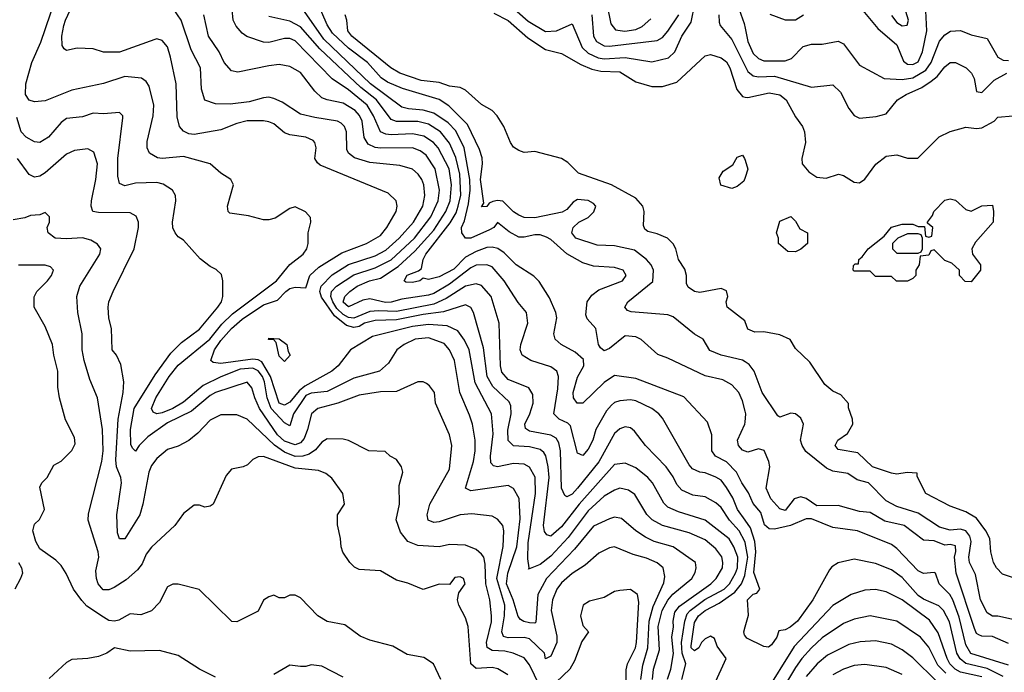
# Model space of a CAD drawing. Header units: inches. Extents: x 1793389 to 1900389, y 320802 to 470796.
# Tile 340 of 656: x 1847274 to 1850974, y 413498 to 415951. Entities that reach past the tile are written whole.
import ezdxf

# ---------------------------------------------------------------- set-up
doc = ezdxf.new("R2010")
doc.units = ezdxf.units.IN
doc.header["$MEASUREMENT"] = 0
doc.layers.add('B8441', color=7, linetype='Continuous')
doc.layers.add('B8451', color=7, linetype='Continuous')

msp = doc.modelspace()

# ---------------------------------------------------------------- linework, layer by layer
at = {"layer": 'B8441', "color": 2}
for points, elevation in [([(1849708.2, 413471.8), (1849720.5, 413510), (1849731.6, 413568.4), (1849724.7, 413630), (1849730.9, 413669.1), (1849729.7, 413690), (1849736.3, 413723.7), (1849753.3, 413746.7), (1849871.6, 413830), (1849891.6, 413850), (1849914.7, 413890), (1849916.9, 413910), (1849912.2, 413932.2), (1849890, 413962), (1849850, 413995.1), (1849790, 414022.4), (1849690, 414049.6), (1849651.1, 414071.1), (1849631.1, 414091.1), (1849586, 414166), (1849562, 414182), (1849530, 414189.4), (1849510, 414182.9), (1849470, 414159.6), (1849410, 414104.2), (1849334.9, 414005.1), (1849270, 413934), (1849230, 413902.4), (1849186, 413886), (1849189, 413891), (1849183.8, 413923.8), (1849184.4, 413984.4), (1849212, 414170), (1849211, 414231), (1849190, 414269.2), (1849170, 414280.7), (1849130, 414282.4), (1849069.6, 414269.6), (1849054.2, 414274.2), (1849045.3, 414285.3), (1849043.5, 414310), (1849053.9, 414393.9), (1849047.6, 414470), (1848985.6, 414585.6), (1848963.5, 414710), (1848946.1, 414746.1), (1848921.1, 414781.1), (1848880.4, 414800.4), (1848810, 414805.3), (1848750, 414797.6), (1848599.9, 414760.1), (1848518, 414710), (1848470.7, 414650), (1848447.7, 414630), (1848345.9, 414574.1), (1848324, 414556), (1848290, 414513.5), (1848270, 414501.7), (1848249.8, 414510), (1848216.5, 414610), (1848184.6, 414664.6), (1848170, 414673), (1848150, 414674.8), (1848030, 414658.3), (1848002, 414662), (1847993.2, 414670), (1848006.9, 414710), (1848030, 414745.3), (1848069.9, 414790.1), (1848110, 414826), (1848190, 414879), (1848243.3, 414896.7), (1848274, 414930), (1848290, 414940.3), (1848310, 414945.3), (1848350, 414942.8), (1848365.1, 414990), (1848398.9, 415021.1), (1848485.3, 415074.7), (1848577.2, 415110), (1848630, 415140.5), (1848654, 415170), (1848689.3, 415230), (1848692.7, 415250), (1848689, 415270), (1848658.9, 415298.9), (1848404.1, 415404.1), (1848392.9, 415412.9), (1848384, 415430), (1848389, 415470), (1848384, 415490), (1848376.6, 415496.6), (1848349.4, 415509.4), (1848290, 415518), (1848270, 415526.6), (1848230, 415559.5), (1848210, 415567.3), (1848190, 415571.5), (1848128.8, 415571.2), (1848090, 415561.6), (1848030, 415537), (1847930, 415519.5), (1847910, 415522), (1847890, 415532.7), (1847875.1, 415550), (1847865.8, 415585.8), (1847862, 415710), (1847841.6, 415810), (1847829.6, 415849.6), (1847810, 415872.7), (1847790, 415879.3), (1847782.5, 415877.5), (1847649.3, 415829.3), (1847590, 415829), (1847550, 415842), (1847490, 415844), (1847450, 415835.3), (1847441.2, 415841.2), (1847434, 415854), (1847432.3, 415890), (1847440.5, 415930), (1847446, 415950), (1847493, 416050)], 290), ([(1849651.9, 413470), (1849656.4, 413510), (1849678.2, 413581.8), (1849674, 413670), (1849688.9, 413730), (1849710, 413768.5), (1849729, 413791), (1849799.5, 413850), (1849812.7, 413872.7), (1849816, 413890), (1849813.2, 413910), (1849730, 413969.6), (1849659, 413990), (1849625.9, 414005.9), (1849589.3, 414030), (1849535.3, 414075.3), (1849510, 414080.9), (1849490, 414075.1), (1849430, 414047.3), (1849358.8, 413961.2), (1849253.4, 413850), (1849221.7, 413790), (1849213.7, 413686.3), (1849210, 413682.7), (1849190, 413683.6), (1849168.5, 413688.5), (1849156.6, 413696.6), (1849147.3, 413707.3), (1849129, 413770), (1849103.2, 413830), (1849108.8, 413870), (1849142.7, 413970), (1849154.8, 414074.8), (1849151.2, 414151.2), (1849130, 414189.2), (1849110, 414199.5), (1848970, 414179.5), (1848949.5, 414189.5), (1848979.7, 414290), (1848986.3, 414330), (1848985.6, 414370), (1848975.6, 414430), (1848964.9, 414464.9), (1848927.8, 414550), (1848907.6, 414670), (1848889.6, 414710), (1848870, 414733.6), (1848810, 414755.8), (1848761, 414750), (1848718.8, 414730), (1848691, 414710), (1848659.8, 414660.2), (1848626, 414630), (1848530, 414603.5), (1848430, 414554), (1848370, 414547.3), (1848350, 414538), (1848303.1, 414470), (1848290, 414424), (1848270, 414436), (1848219.8, 414490), (1848204.1, 414530), (1848194.1, 414590), (1848186.2, 414610), (1848170, 414630.8), (1848150, 414641), (1848103.1, 414636.9), (1848030, 414608.5), (1847964.1, 414575.9), (1847890, 414513.7), (1847850.1, 414489.9), (1847810, 414473), (1847789.6, 414469.6), (1847775.5, 414475.5), (1847769.6, 414490), (1847786.6, 414530), (1847836.4, 414610), (1847870, 414652), (1847988.3, 414750), (1848033.6, 414806.4), (1848074.6, 414845.4), (1848239.3, 414970), (1848289.6, 415030.4), (1848339, 415070), (1848354, 415090), (1848359, 415110), (1848359, 415150), (1848368, 415190), (1848367.3, 415207.3), (1848348.4, 415228.4), (1848310, 415248), (1848290, 415242), (1848234.4, 415205.6), (1848210, 415199), (1848190, 415199), (1848133.6, 415213.6), (1848064, 415224), (1848058, 415230), (1848055.3, 415250), (1848078, 415330), (1848068, 415350), (1848030, 415374), (1847990, 415409.2), (1847890, 415437), (1847810, 415429.6), (1847792, 415432), (1847762, 415450), (1847754, 415470), (1847753.2, 415493.2), (1847776.2, 415590), (1847778.4, 415630), (1847761.5, 415701.5), (1847750, 415719), (1847732, 415732), (1847670, 415738.4), (1847590, 415711.8), (1847470, 415687), (1847370, 415646.6), (1847330, 415642.7), (1847310, 415649.3), (1847296, 415670), (1847297.6, 415710), (1847319.7, 415790), (1847353.5, 415866.5), (1847409.3, 416029.3)], 294), ([(1850000, 414664.9), (1849990, 414671.6), (1849909.7, 414689.7), (1849867.7, 414707.7), (1849842, 414750), (1849810, 414769), (1849730, 414834), (1849710, 414841.2), (1849572.5, 414852.5), (1849558, 414858), (1849548.7, 414870), (1849559.3, 414890), (1849653.1, 414966.9), (1849656.2, 415010), (1849647, 415030), (1849629.5, 415050), (1849584.2, 415084.2), (1849510, 415100.5), (1849443.9, 415103.9), (1849364, 415130), (1849349.4, 415150), (1849354, 415170), (1849375.3, 415190), (1849410, 415207.7), (1849431.1, 415228.9), (1849439.5, 415250), (1849430, 415260.9), (1849410, 415271.2), (1849370, 415275.1), (1849354.2, 415265.8), (1849330, 415237.2), (1849312.7, 415227.3), (1849210, 415206), (1849170, 415207.3), (1849150, 415216), (1849130, 415229.4), (1849089.6, 415269.6), (1849070, 415272), (1849052.1, 415267.9), (1849038.5, 415261.5), (1849030, 415249.5), (1849010, 415248), (1849018, 415262), (1849006.4, 415350), (1849013.6, 415410), (1849011.9, 415431.9), (1849002.7, 415462.7), (1848957.4, 415557.4), (1848887.4, 415627.4), (1848850, 415651.6), (1848712.2, 415692.2), (1848656.8, 415716.8), (1848632.7, 415732.7), (1848581.3, 415790), (1848510, 415843.9), (1848450, 415900.5), (1848430, 415932.3), (1848390, 416026)], 266), ([(1849112.4, 416010), (1849185.4, 415945.4), (1849250, 415907.4), (1849291, 415909), (1849350, 415936), (1849387.3, 415847.3), (1849410, 415826), (1849447.5, 415807.5), (1849470, 415803.6), (1849550, 415808.9), (1849650, 415792.4), (1849712.1, 415807.9), (1849735.6, 415830), (1849762, 415890), (1849797.5, 415942.5), (1849811.6, 416010)], 266), ([(1849481.1, 416010), (1849496, 415936), (1849513.1, 415913.1), (1849547.7, 415907.7), (1849590, 415914), (1849613.9, 415926.1), (1849646, 415954)], 274), ([(1849762.3, 413470), (1849777.3, 413530), (1849763.7, 413570), (1849761.6, 413610), (1849773.2, 413690), (1849782.7, 413717.3), (1849793.5, 413730), (1849848.7, 413771.3), (1849922, 413810), (1849941, 413830), (1849963.9, 413870), (1849971.6, 413890), (1849973.1, 413930), (1849958.3, 413970), (1849939.6, 413999.6), (1849849.7, 414069.7), (1849750, 414100.5), (1849710, 414118.4), (1849694.2, 414134.2), (1849651.6, 414210), (1849634.5, 414230), (1849590, 414267), (1849550, 414284.5), (1849510, 414279.5), (1849376.5, 414130), (1849310, 414044.2), (1849270, 414009.5), (1849254.8, 414014.8), (1849246.6, 414026.6), (1849243, 414050), (1849263.5, 414230), (1849260.4, 414270), (1849251.1, 414311.1), (1849244.4, 414324.4), (1849230, 414335.6), (1849190, 414345.1), (1849130, 414349.7), (1849110, 414369.2), (1849108.3, 414408.3), (1849120.5, 414470), (1849120.1, 414500.1), (1849114, 414514), (1849051.8, 414571.8), (1849031.1, 414610), (1849017.6, 414717.6), (1848979.5, 414850), (1848969.6, 414869.6), (1848950, 414879.5), (1848867.5, 414852.5), (1848790, 414842.5), (1848690, 414822.6), (1848610, 414820.3), (1848570, 414809.8), (1848550, 414797.2), (1848530, 414794.4), (1848502, 414802), (1848457.6, 414837.6), (1848407.9, 414907.9), (1848402.8, 414930), (1848407.4, 414950), (1848448.2, 414991.8), (1848510, 415031.5), (1848610, 415063.2), (1848650, 415084.6), (1848700.5, 415130), (1848753.7, 415190), (1848789.6, 415250), (1848796.3, 415290), (1848793, 415330), (1848785.1, 415350), (1848771.1, 415371.1), (1848750, 415389.4), (1848703.3, 415403.3), (1848590, 415414.3), (1848532.3, 415432.3), (1848509.7, 415449.7), (1848503.3, 415463.3), (1848502, 415530), (1848495.1, 415550), (1848482, 415562), (1848468, 415570), (1848383.1, 415583.1), (1848330, 415596.2), (1848261, 415641), (1848230, 415655.1), (1848210, 415659.5), (1848190, 415657), (1848137.3, 415642.7), (1848065.8, 415634.2), (1848010, 415635.1), (1847970, 415649), (1847958, 415690), (1847953.6, 415770), (1847918.3, 415838.3), (1847880.9, 415950), (1847854, 415990)], 286), ([(1850000, 414069.6), (1849971.1, 414110), (1849953.7, 414153.7), (1849930, 414192.3), (1849910, 414219.5), (1849890, 414231.8), (1849850, 414247), (1849829.6, 414249.6), (1849802.6, 414262.6), (1849790, 414277.2), (1849690, 414453.2), (1849676, 414470), (1849649.2, 414490), (1849590, 414518.4), (1849570, 414521.6), (1849530, 414518.4), (1849510, 414512), (1849497.7, 414502.3), (1849479.6, 414480.4), (1849439.3, 414410), (1849428, 414370), (1849410, 414336), (1849390, 414313.2), (1849370, 414322), (1849343.9, 414423.9), (1849334, 414434), (1849301.2, 414450), (1849280.9, 414470), (1849296.6, 414563.4), (1849298.4, 414610), (1849292.7, 414630), (1849270, 414646), (1849195.3, 414670), (1849162.7, 414690), (1849155.1, 414710), (1849157, 414730), (1849183.7, 414810), (1849179.3, 414850), (1849147.9, 414887.9), (1849094.5, 414970), (1849050, 415022), (1849029.7, 415029.7), (1848990, 415028), (1848970, 415018.3), (1848890, 414956.8), (1848830, 414921.5), (1848810, 414915.6), (1848710, 414900.4), (1848670, 414889), (1848648.4, 414888.4), (1848590, 414902), (1848563.6, 414896.4), (1848510, 414872), (1848490, 414889.6), (1848496.2, 414910), (1848514.5, 414930), (1848542, 414950), (1848589.2, 414970), (1848630, 414979.6), (1848696, 415024), (1848758.8, 415081.2), (1848830, 415160.3), (1848876.1, 415230), (1848892.5, 415270), (1848896.5, 415330), (1848888.7, 415390), (1848846.9, 415470), (1848829.6, 415490), (1848793.4, 415513.4), (1848750, 415522.7), (1848670, 415518), (1848650, 415520.4), (1848629.8, 415529.8), (1848603.5, 415590), (1848579.7, 415630), (1848510, 415688.2), (1848448.7, 415728.7), (1848310, 415871.6), (1848290, 415880.5), (1848270, 415880.5), (1848210, 415865.1), (1848190, 415866.6), (1848127.6, 415887.6), (1848110, 415901.2), (1848087.5, 415927.5), (1848076, 415950), (1848072.3, 415990)], 278), ([(1850000, 414480.1), (1849990, 414518), (1849976, 414550), (1849950, 414579), (1849916.9, 414596.9), (1849850, 414611.8), (1849710, 414679.3), (1849672.1, 414692.1), (1849610, 414749.2), (1849590, 414759.3), (1849550, 414762.7), (1849490, 414715.1), (1849470, 414706), (1849457, 414717), (1849449.6, 414730), (1849439.6, 414790), (1849406.9, 414826.9), (1849401.7, 414841.7), (1849407, 414890), (1849424.7, 414915.3), (1849450, 414936.3), (1849539, 414970), (1849553.2, 414990), (1849542, 415010), (1849510, 415019.3), (1849430, 415025.1), (1849390, 415037.6), (1849330, 415071.5), (1849270, 415125.1), (1849253.9, 415133.9), (1849230, 415142.4), (1849210, 415142.4), (1849170, 415133.3), (1849150, 415133.6), (1849113.7, 415153.7), (1849070, 415188.7), (1849056, 415170), (1849039.2, 415160.8), (1848970, 415129.6), (1848949, 415130), (1848936, 415150), (1848934.5, 415170), (1848945.2, 415194.8), (1848960.7, 415259.3), (1848967.1, 415310), (1848966.2, 415350), (1848944.5, 415470), (1848912.9, 415532.9), (1848884.2, 415564.2), (1848830, 415599.8), (1848790, 415610.9), (1848735.8, 415615.8), (1848710, 415623), (1848592.6, 415710), (1848417.7, 415877.7), (1848327, 416007)], 270), ([(1849056.2, 415976.2), (1849110, 415948.5), (1849183.7, 415883.7), (1849250, 415839.3), (1849310, 415824), (1849382.6, 415782.6), (1849424.8, 415764.8), (1849457.5, 415757.5), (1849530, 415754.9), (1849590, 415718), (1849650, 415700.7), (1849690, 415700.7), (1849743.2, 415716.8), (1849850, 415816), (1849870, 415820.7), (1849910, 415808.2), (1849930, 415792.7), (1849943.1, 415770), (1849968.8, 415688.8), (1849990, 415662), (1850000, 415660.7)], 262), ([(1849978.4, 415990), (1849996.5, 415936.5), (1850000, 415919.6)], 270), ([(1850000, 413985.8), (1849999.3, 413990), (1849977.7, 414030), (1849941.3, 414070), (1849910, 414117), (1849890, 414134.5), (1849850, 414157), (1849803.3, 414163.3), (1849762.8, 414182.8), (1849744.2, 414204.2), (1849730, 414233.2), (1849703.7, 414270), (1849626, 414350), (1849584.8, 414404.8), (1849570, 414417.2), (1849550, 414421.2), (1849530, 414413.2), (1849510, 414396), (1849450, 414289.6), (1849370, 414189.6), (1849350, 414167.3), (1849330, 414158), (1849322.7, 414162.7), (1849309.7, 414189.7), (1849306, 414330), (1849300.4, 414360.4), (1849290, 414377.6), (1849270, 414389.7), (1849190, 414404.2), (1849174.8, 414414.8), (1849172, 414430), (1849191, 414469), (1849203.6, 414510), (1849202, 414542), (1849187.7, 414567.7), (1849110, 414598.4), (1849086.2, 414626.2), (1849081.3, 414650), (1849076.2, 414810), (1849045.6, 414910), (1849010, 414952), (1848990, 414958.7), (1848950, 414949.7), (1848877.4, 414902.6), (1848830, 414882), (1848690, 414854.2), (1848623, 414857), (1848590, 414853.6), (1848530, 414829), (1848510, 414832.2), (1848490, 414843.2), (1848465.9, 414865.9), (1848450.7, 414890), (1848443.1, 414910), (1848446, 414930), (1848464.7, 414950), (1848530, 414992.6), (1848610, 415018.6), (1848670, 415049.1), (1848757.3, 415130), (1848819.8, 415210), (1848847.4, 415270), (1848852.1, 415310), (1848835.8, 415390), (1848801.8, 415441.8), (1848778.7, 415458.7), (1848750, 415469.7), (1848630, 415468.4), (1848610, 415471.3), (1848583.7, 415483.7), (1848568.5, 415508.5), (1848561.7, 415570), (1848551.5, 415591.5), (1848535.1, 415610), (1848490, 415637.4), (1848429.7, 415649.7), (1848410, 415658), (1848383, 415683), (1848330, 415752.7), (1848290, 415776), (1848250, 415782.7), (1848210, 415778.4), (1848093.6, 415753.6), (1848070, 415759), (1848042.7, 415790), (1848023.7, 415830), (1847984.5, 415890), (1847967, 415970)], 282), ([(1850000, 414191.8), (1849987.6, 414210), (1849967.6, 414250), (1849930, 414289.6), (1849889.3, 414310), (1849875.1, 414330), (1849875.1, 414390), (1849858.4, 414438.4), (1849770, 414534), (1849590, 414602), (1849510, 414613.2), (1849470, 414587.3), (1849390, 414509.3), (1849369, 414510), (1849355.1, 414530), (1849353.6, 414550), (1849370, 414606.8), (1849394.7, 414650), (1849393.5, 414673.5), (1849361.7, 414701.7), (1849309, 414730), (1849286.6, 414750), (1849280.9, 414770), (1849292.3, 414830), (1849289.3, 414850), (1849265.4, 414905.4), (1849226.8, 414966.8), (1849206.8, 414986.8), (1849139.3, 415030), (1849094.6, 415074.6), (1849071, 415091), (1849050, 415096.3), (1849030, 415095.1), (1848990, 415079.8), (1848950, 415058.3), (1848906.2, 415013.8), (1848850, 414984), (1848810, 414975.1), (1848790, 414979), (1848778, 414970), (1848750, 414963.6), (1848725.1, 414965.1), (1848719, 414970), (1848730, 414990.4), (1848772.9, 415007.1), (1848784.1, 415015.9), (1848791.1, 415050), (1848801, 415070), (1848892.5, 415187.5), (1848914.2, 415225.8), (1848922.5, 415250), (1848931.5, 415291.5), (1848928.2, 415370), (1848913.7, 415433.7), (1848890, 415487), (1848855.1, 415530), (1848810, 415558.5), (1848770, 415568.6), (1848690, 415568.3), (1848670, 415575.6), (1848615.1, 415650), (1848556.7, 415696.7), (1848402.1, 415842.1), (1848330, 415925.1), (1848290, 415946.3), (1848210, 415963.7)], 274), ([(1850000, 414814.9), (1849998.6, 414818.6), (1849933.2, 414870), (1849929.3, 414890), (1849935.1, 414910), (1849930, 414932), (1849910, 414940.7), (1849830, 414925.1), (1849809.7, 414929.7), (1849785.6, 414945.6), (1849779.3, 414959.3), (1849779.6, 414990), (1849773.6, 415013.6), (1849749.7, 415049.7), (1849739.6, 415090), (1849730, 415109.2), (1849709, 415130), (1849670, 415146.6), (1849634.5, 415154.5), (1849623.6, 415163.6), (1849618, 415178), (1849620.5, 415230), (1849615.6, 415250), (1849590, 415280.9), (1849498, 415330), (1849374, 415374), (1849334.2, 415414.2), (1849310, 415429), (1849210, 415456), (1849170, 415452.3), (1849150, 415459.5), (1849130, 415472.7), (1849118.4, 415490), (1849094, 415550), (1849069, 415590), (1849049.5, 415609.5), (1849010, 415632.3), (1848950, 415686.6), (1848930, 415696.2), (1848890, 415701.1), (1848850, 415714.8), (1848783, 415723), (1848702.7, 415750), (1848669.6, 415770), (1848522, 415890), (1848507.6, 415910), (1848503.7, 415950), (1848497.2, 415970)], 262), ([(1849423.7, 415970), (1849430.4, 415890), (1849441.6, 415870), (1849470, 415853.7), (1849490, 415851.7), (1849670, 415873.4), (1849690, 415884.9), (1849710, 415907.7), (1849751.1, 415970)], 270), ([(1849902, 415970), (1849902.5, 415942.5), (1849906.8, 415930), (1849950, 415877.3), (1850000, 415777.1)], 266), ([(1849608.5, 413470), (1849615.9, 413524.1), (1849634, 413590), (1849639.3, 413690), (1849655.1, 413744.9), (1849694.5, 413834.5), (1849698.4, 413858.4), (1849692.7, 413890), (1849669.5, 413909.5), (1849630, 413926.6), (1849580.1, 413940.1), (1849510, 413969.2), (1849490, 413965.2), (1849450, 413945.2), (1849399.2, 413900.8), (1849350, 413869.5), (1849310, 413834), (1849292.4, 413810), (1849276.5, 413770), (1849272, 413730), (1849293.3, 413633.3), (1849292.2, 413610), (1849270, 413558), (1849250, 413548), (1849246, 413570), (1849190, 413623), (1849170, 413628), (1849110, 413626.9), (1849091.7, 413631.7), (1849085.7, 413650), (1849096.5, 413710), (1849097.1, 413750), (1849067.8, 413850), (1849091.2, 413971.2), (1849093.6, 414030), (1849089.2, 414050), (1849070, 414073.2), (1849050, 414085.2), (1848973.8, 414093.8), (1848930, 414089.6), (1848850, 414063.7), (1848830, 414061.2), (1848809, 414070), (1848806, 414090), (1848815.1, 414130), (1848890, 414262), (1848898, 414350), (1848889.3, 414390), (1848837.2, 414510), (1848832.7, 414550), (1848814.8, 414574.8), (1848803.2, 414583.2), (1848790, 414589.2), (1848770, 414589.2), (1848690, 414554), (1848630, 414551.6), (1848550, 414539.6), (1848470, 414509.6), (1848394.8, 414490), (1848370.3, 414469.7), (1848356.5, 414410), (1848343.6, 414376.4), (1848330, 414360.5), (1848310, 414352.6), (1848270, 414366.6), (1848243.1, 414390), (1848176, 414490), (1848157.4, 414530), (1848147.2, 414567.2), (1848129, 414589), (1848010.8, 414550), (1847990, 414538.9), (1847920.2, 414479.8), (1847830, 414435.6), (1847756.5, 414383.5), (1847722.8, 414350), (1847710, 414329), (1847699, 414339), (1847692.7, 414352.7), (1847691.2, 414410), (1847705.1, 414490), (1847783.5, 414616.5), (1847842.4, 414697.6), (1847882.9, 414737.1), (1847950, 414787.7), (1848019.5, 414870), (1848032.3, 414890), (1848037.2, 414910), (1848038, 414970), (1848032.9, 414992.9), (1848012.7, 415012.7), (1847990, 415024), (1847952.5, 415052.5), (1847890, 415122), (1847870, 415135.3), (1847859, 415150), (1847849.3, 415169.3), (1847849.2, 415190), (1847860.9, 415270), (1847859.3, 415290), (1847849, 415310), (1847813.4, 415333.4), (1847790, 415339.5), (1847710, 415337), (1847670, 415327), (1847650, 415335.3), (1847643.3, 415363.3), (1847643.6, 415430), (1847662, 415582), (1847662, 415590), (1847650, 415602), (1847590, 415597.2), (1847550, 415599.3), (1847510, 415586), (1847450, 415579.3), (1847430, 415565.2), (1847382.8, 415510), (1847350, 415489.3), (1847330, 415492.7), (1847299, 415510), (1847279.5, 415530), (1847263.7, 415583.7)], 298), ([(1849227.5, 413447.5), (1849190, 413526), (1849170, 413551.8), (1849129, 413570), (1849097.2, 413577.2), (1849050, 413579.7), (1849031.3, 413591.3), (1849028.2, 413610), (1849047.2, 413687.2), (1849047.3, 413710), (1849040.5, 413770), (1849025.7, 413830), (1849023.9, 413903.9), (1849018, 413930), (1849010, 413941.2), (1848990, 413959.3), (1848950, 413976), (1848890, 413978), (1848850, 413969.6), (1848770, 413974.7), (1848732.7, 413990), (1848704.7, 414024.7), (1848689.4, 414070.6), (1848701.2, 414130), (1848700.2, 414199.8), (1848714, 414250), (1848708.7, 414270), (1848690, 414298), (1848666, 414310), (1848647.3, 414327.3), (1848586, 414330), (1848510, 414369), (1848490, 414374), (1848430, 414376), (1848410, 414362.7), (1848386.4, 414333.6), (1848362, 414318), (1848338, 414310), (1848310, 414308.9), (1848270, 414324.8), (1848231.7, 414351.7), (1848128.7, 414450), (1848090, 414466), (1848030, 414465.2), (1847990, 414446), (1847943.4, 414396.6), (1847910, 414368.7), (1847870, 414348), (1847830, 414335.3), (1847790, 414302), (1847770, 414275.3), (1847759.1, 414250), (1847737.6, 414130), (1847725.3, 414090), (1847670, 413999), (1847650, 413999), (1847642.4, 414022.4), (1847638.9, 414090), (1847657.4, 414210), (1847654.3, 414230), (1847638.3, 414270), (1847636, 414296), (1847644.4, 414450), (1847663.7, 414550), (1847666, 414590), (1847654.6, 414654.6), (1847638, 414690), (1847622, 414710), (1847619, 414790), (1847609.4, 414829.4), (1847607, 414870), (1847609.6, 414890.4), (1847626, 414930), (1847705.2, 415090), (1847721.2, 415170), (1847721.2, 415190), (1847712.7, 415212.7), (1847690, 415225.2), (1847570, 415226), (1847549, 415230), (1847542.7, 415250), (1847543.7, 415270), (1847560.7, 415350), (1847567, 415410), (1847553.6, 415453.6), (1847530, 415466), (1847480.9, 415459.1), (1847450, 415445.2), (1847370, 415375.1), (1847350, 415362.7), (1847330, 415359.3), (1847310, 415369.2), (1847266.6, 415430)], 302), ([(1850000, 415358), (1849995.3, 415344.7), (1849970, 415324), (1849950, 415317.2), (1849909.4, 415329.4), (1849903.1, 415356.9), (1849918, 415382), (1849954.6, 415405.4), (1849970, 415434), (1849990, 415442), (1849998, 415430), (1850000, 415423.6)], 258), ([(1849108, 413488), (1849071.2, 413511.2), (1849050, 413516.3), (1848990, 413512), (1848969.7, 413529.7), (1848959.5, 413670), (1848950, 413702), (1848924, 413750), (1848919, 413770), (1848924, 413796), (1848948.7, 413830), (1848942, 413850), (1848930, 413857.2), (1848910, 413854), (1848890, 413828), (1848850, 413828.7), (1848790, 413809), (1848732.5, 413832.5), (1848690, 413844), (1848630, 413879), (1848550, 413884), (1848532.9, 413892.9), (1848515.3, 413910), (1848489.1, 413949.1), (1848482, 413970), (1848480.4, 414000.4), (1848468.4, 414051.6), (1848468.7, 414090), (1848495.3, 414130), (1848489, 414170), (1848447.2, 414227.2), (1848424.8, 414244.8), (1848396.9, 414256.9), (1848310, 414264.7), (1848190, 414308.7), (1848170, 414308), (1848150, 414298), (1848130, 414278), (1848114, 414270), (1848070, 414262), (1848050, 414238), (1848002, 414130), (1847990, 414122), (1847970, 414118), (1847950, 414126), (1847930, 414126), (1847890, 414095.3), (1847858, 414050), (1847770, 413968.7), (1847750, 413942), (1847734.2, 413905.8), (1847717.4, 413882.6), (1847674.5, 413845.5), (1847630, 413816.3), (1847610, 413807.8), (1847588.1, 413808.1), (1847569.7, 413829.7), (1847563.6, 413850), (1847561.2, 413878.8), (1847571.8, 413930), (1847569.5, 413950), (1847532.3, 414070), (1847532.9, 414092.9), (1847583.5, 414290), (1847588, 414330), (1847585.6, 414410), (1847567, 414530), (1847538, 414598), (1847517, 414670), (1847509.5, 414710), (1847509.5, 414770), (1847492.7, 414850), (1847489.4, 414910), (1847500.9, 414950), (1847576, 415070), (1847579.3, 415090), (1847567.2, 415107.2), (1847542, 415122), (1847510, 415131.6), (1847450, 415127), (1847408, 415130), (1847382, 415150), (1847378, 415170), (1847386, 415190), (1847386, 415210), (1847370, 415226), (1847350, 415218), (1847315.3, 415215.3), (1847294, 415206), (1847250, 415199.3)], 306), ([(1848857.2, 413470), (1848829.2, 413529.2), (1848793.6, 413553.6), (1848730, 413564), (1848676.5, 413596.5), (1848590, 413619), (1848553.6, 413633.6), (1848496.5, 413676.5), (1848430, 413689), (1848395.3, 413710), (1848330, 413778), (1848310, 413788), (1848290, 413788), (1848270, 413778), (1848250, 413778), (1848230, 413788), (1848210, 413782), (1848191.1, 413768.9), (1848170, 413728), (1848090, 413688), (1848071.6, 413688.4), (1847948.9, 413808.9), (1847870, 413829), (1847850, 413829), (1847830, 413819), (1847799.8, 413760.2), (1847770, 413729.2), (1847730, 413714), (1847690, 413718), (1847646.8, 413693.2), (1847630.6, 413689.4), (1847610, 413692.3), (1847590, 413705.1), (1847526.8, 413746.8), (1847507.5, 413767.5), (1847476.2, 413810), (1847449.6, 413869.6), (1847430, 413899), (1847410, 413919), (1847350, 413962), (1847335.3, 413990), (1847324, 414030), (1847330, 414054), (1847348.4, 414071.6), (1847368, 414110), (1847350, 414194), (1847358, 414210), (1847378, 414230), (1847403.1, 414276.9), (1847430, 414292), (1847470, 414332), (1847483.1, 414356.9), (1847480.2, 414380.2), (1847446.3, 414446.3), (1847424, 414530), (1847417.2, 414570), (1847418, 414630), (1847402.7, 414690), (1847398, 414730), (1847370, 414798), (1847328.7, 414870), (1847329, 414909), (1847339, 414930), (1847379, 414970), (1847394, 414990), (1847402, 415010), (1847390, 415022), (1847370, 415029), (1847270, 415029)], 310), ([(1850000, 414328.9), (1849990, 414332.7), (1849975.1, 414350), (1849972, 414370), (1849999.3, 414430), (1850000, 414438)], 270), ([(1847270.4, 413910.4), (1847281, 413890), (1847284.7, 413870), (1847278, 413850), (1847256, 413810)], 310), ([(1849883.7, 413450), (1849929.3, 413550), (1849895.6, 413595.6), (1849884.7, 413624.7), (1849870, 413633.2), (1849850, 413624), (1849836, 413610), (1849826.8, 413590), (1849810, 413578), (1849798, 413590), (1849797.5, 413597.5), (1849810, 413684.7), (1849825.4, 413710), (1849849.6, 413730), (1849902.6, 413757.4), (1849961.3, 413798.7), (1849986.4, 413830), (1849998.6, 413861.4), (1850000, 413869.8)], 282), ([(1849553.6, 413390), (1849553.4, 413506.6), (1849558.4, 413530), (1849588, 413590), (1849592.3, 413610), (1849601.2, 413761.2), (1849595.3, 413790), (1849570, 413809), (1849530, 413805.2), (1849510, 413801.2), (1849470, 413779), (1849415.3, 413764.7), (1849392, 413750), (1849381, 413710), (1849390, 413674), (1849412, 413650), (1849387.1, 413612.9), (1849359, 413541), (1849341.6, 413510), (1849290, 413460.7)], 302), ([(1850000, 413634.7), (1849997.6, 413637.6), (1849994.7, 413650), (1850000, 413668.7)], 278), ([(1848010, 413479), (1847950, 413509.2), (1847870, 413561.2), (1847800.2, 413580.2), (1847690, 413577), (1847630.9, 413589.1), (1847602, 413570), (1847570, 413557.2), (1847530, 413549.2), (1847470, 413545.2), (1847450, 413534), (1847385.2, 413474.8)], 314), ([(1848490, 413479), (1848410, 413521.2), (1848370, 413525.2), (1848350, 413519), (1848330, 413519), (1848290, 413524), (1848230, 413489)], 314)]:
    msp.add_lwpolyline(points, dxfattribs=dict(at, elevation=elevation))
at = {"layer": 'B8441', "color": 2, "elevation": 286}
msp.add_lwpolyline([(1848270, 414666), (1848250, 414686), (1848238, 414738), (1848228.4, 414748.4), (1848209.4, 414749.4), (1848210, 414754), (1848250, 414751.3), (1848278, 414730), (1848283.6, 414703.6), (1848291.3, 414690)], close=True, dxfattribs=at)
at = {"layer": 'B8451', "color": 2}
for points, elevation in [([(1850550, 415966.8), (1850570, 415940.5), (1850590, 415928.2), (1850609.1, 415930.9), (1850614.5, 415950), (1850572, 416090)], 278), ([(1850430, 416001), (1850498.3, 415918.3), (1850570, 415856.3), (1850595.3, 415795.3), (1850610, 415783.7), (1850630, 415782.6), (1850650, 415793), (1850666.9, 415830), (1850682.3, 415910), (1850678, 416010)], 274), ([(1850092.7, 415972.7), (1850150, 415950.5), (1850190, 415950.6), (1850219.3, 415970)], 274), ([(1850000, 415919.6), (1850010.3, 415870), (1850030, 415823.8), (1850050, 415804.9), (1850070, 415797), (1850150, 415796.3), (1850174.2, 415805.8), (1850218, 415850), (1850250, 415859.1), (1850290, 415859.1), (1850350, 415870.8), (1850370, 415861), (1850430, 415781), (1850522, 415730), (1850590, 415726), (1850630, 415732.6), (1850678.8, 415761.2), (1850699.8, 415790), (1850730, 415870.7), (1850750, 415894), (1850772.1, 415907.9), (1850810, 415910.7), (1850850, 415894), (1850910, 415881), (1850950.3, 415810.3), (1850970, 415799.5), (1850990, 415798)], 270), ([(1850000, 415777.1), (1850010, 415757.1), (1850030, 415740.4), (1850050, 415737), (1850110, 415738.9), (1850250, 415697.3), (1850330, 415706.8), (1850358.8, 415678.8), (1850390, 415618), (1850410, 415591.3), (1850430, 415581), (1850492.9, 415587.1), (1850530, 415598), (1850573.2, 415650), (1850605.2, 415670), (1850663.8, 415696.2), (1850699.6, 415720.4), (1850721.8, 415738.2), (1850750, 415774), (1850770, 415790.8), (1850790, 415790.8), (1850831.3, 415770), (1850851, 415750), (1850861, 415730), (1850870, 415682), (1850890, 415678), (1850936.4, 415723.6), (1850983.7, 415750)], 266), ([(1850000, 415660.7), (1850010, 415659.3), (1850090, 415677), (1850130, 415668.4), (1850154.9, 415650), (1850190, 415586), (1850216, 415550), (1850222.8, 415530), (1850226.8, 415490), (1850212.7, 415430), (1850214.9, 415410), (1850239, 415379), (1850270, 415359.5), (1850304.8, 415355.2), (1850350.9, 415370.9), (1850370, 415366), (1850410, 415341), (1850430, 415338), (1850450, 415351.3), (1850491.9, 415408.1), (1850530, 415438.8), (1850570, 415442.8), (1850610, 415431), (1850648.7, 415431.3), (1850728.7, 415511.3), (1850770, 415531.3), (1850830, 415546.8), (1850870, 415542), (1850890, 415544.9), (1850935.3, 415570), (1850950, 415584.7), (1851006, 415590)], 262), ([(1850000, 415423.6), (1850010.9, 415389.1), (1850000, 415358)], 258), ([(1851012.1, 413852.1), (1850967.2, 413867.2), (1850945.2, 413890), (1850934, 413910), (1850924, 413950), (1850920.2, 414000.2), (1850905.2, 414030), (1850870, 414077), (1850830, 414101.2), (1850770, 414122), (1850679, 414170), (1850646, 414234), (1850646, 414246), (1850608.7, 414248.7), (1850570, 414242.7), (1850550, 414246.6), (1850479, 414270), (1850423.3, 414323.3), (1850350, 414335.3), (1850339, 414350), (1850349, 414370), (1850384.5, 414395.5), (1850405.2, 414430), (1850404, 414450), (1850388, 414492), (1850388, 414508), (1850360.4, 414540.4), (1850330, 414555.3), (1850299.3, 414579.3), (1850243.7, 414663.7), (1850190, 414715.3), (1850169.5, 414749.5), (1850130, 414766), (1850070, 414777.2), (1850036.4, 414776.4), (1850010, 414788), (1850000, 414814.9)], 262), ([(1851063.2, 413683.2), (1850950, 413709.2), (1850930, 413709.3), (1850910, 413721.2), (1850884.2, 413770), (1850865.3, 413865.3), (1850843.5, 413910), (1850841, 413930), (1850849.8, 413990), (1850844.4, 414010), (1850830, 414029.6), (1850810, 414036), (1850770, 414032.1), (1850730, 414043.1), (1850650, 414096.3), (1850570, 414121.3), (1850530, 414142), (1850464, 414210), (1850421.5, 414221.5), (1850385.6, 414245.6), (1850330, 414253.6), (1850305.4, 414265.4), (1850228.3, 414328.3), (1850214, 414350), (1850208.7, 414370), (1850218.9, 414430), (1850210, 414452.7), (1850190, 414469.5), (1850172.5, 414472.5), (1850130, 414457.2), (1850122.5, 414462.5), (1850064.5, 414550), (1850034.5, 414630), (1850014.9, 414654.9), (1850000, 414664.9)], 266), ([(1850000, 414438), (1850002.7, 414470), (1850000, 414480.1)], 270), ([(1850990, 413605.6), (1850930, 413632.8), (1850890, 413633.3), (1850878, 413638), (1850870, 413643.7), (1850861.8, 413661.8), (1850792.8, 413870), (1850787, 413930), (1850791.6, 413951.6), (1850790, 413973.2), (1850770, 413978), (1850750, 413975.1), (1850710, 413991.5), (1850670, 413994.5), (1850597.2, 414050), (1850525.7, 414065.7), (1850470, 414098.4), (1850430, 414102.4), (1850350, 414125.1), (1850270, 414123.6), (1850230, 414151.6), (1850210, 414158), (1850184, 414150), (1850150, 414106), (1850130, 414112.3), (1850096.9, 414150), (1850079.5, 414190), (1850092.7, 414270), (1850089.3, 414290), (1850071.4, 414331.4), (1850050, 414338), (1850010, 414325.1), (1850000, 414328.9)], 270), ([(1850990, 413524), (1850848.4, 413568.4), (1850830, 413601.2), (1850805, 413705), (1850781, 413770), (1850769.8, 413789.8), (1850729, 413830), (1850715.3, 413870), (1850710, 413873.2), (1850670.7, 413869.3), (1850650, 413879.6), (1850570, 413963.7), (1850550, 413978.4), (1850422, 414030), (1850330, 414042), (1850250, 414074.8), (1850230, 414075.1), (1850170.2, 414049.8), (1850110, 414035.4), (1850090, 414036.9), (1850072.5, 414052.5), (1850058.9, 414098.9), (1850030, 414132.7), (1850012.9, 414172.9), (1850000, 414191.8)], 274), ([(1850000, 413668.7), (1850012.5, 413712.5), (1850009.2, 413770), (1850030, 413790.8), (1850044.7, 413795.3), (1850055.3, 413810), (1850032.3, 413872.3), (1850040.3, 413950), (1850037.2, 413990), (1850020.7, 414040.7), (1850000, 414069.6)], 278), ([(1850000, 413869.8), (1850009.8, 413930), (1850000, 413985.8)], 282), ([(1850970, 413482.4), (1850910, 413512.4), (1850830, 413530.9), (1850807.8, 413547.8), (1850795.3, 413570), (1850767.6, 413687.6), (1850746, 413730), (1850727.5, 413747.5), (1850670, 413772.6), (1850650, 413786.6), (1850590, 413854.5), (1850550, 413882.9), (1850490, 413906.6), (1850410, 413922.7), (1850350, 413909.3), (1850325.8, 413894.2), (1850317.5, 413882.5), (1850254.9, 413770), (1850197.1, 413690), (1850170, 413667), (1850150, 413657.2), (1850126.4, 413653.6), (1850118.8, 413630), (1850099.3, 413600.7), (1850087.5, 413592.5), (1850070, 413594.7), (1850006.6, 413626.6), (1850000, 413634.7)], 278), ([(1850890, 413480.9), (1850810, 413497.8), (1850789.7, 413510), (1850769.8, 413530), (1850758.7, 413550), (1850725.7, 413645.7), (1850693.1, 413693.1), (1850590, 413769.6), (1850530, 413800.7), (1850490, 413809.5), (1850450, 413807), (1850398, 413790), (1850330, 413749.4), (1850184.8, 413595.2), (1850070, 413412.3)], 282), ([(1850753.8, 413493.8), (1850724.5, 413524.5), (1850690, 413592.7), (1850659.3, 413630), (1850570, 413689.5), (1850470.6, 413709.4), (1850410, 413697), (1850370, 413680.7), (1850290, 413627.6), (1850250, 413589.6), (1850213.7, 413550), (1850190, 413516.2), (1850114.6, 413390)], 286), ([(1850721.6, 413461.6), (1850630, 413552), (1850590, 413582), (1850550, 413602.9), (1850490, 413616.2), (1850431.9, 413611.9), (1850390, 413602.4), (1850310, 413561.6), (1850270.5, 413530), (1850230, 413482)], 290), ([(1850590, 413489.5), (1850530, 413516.2), (1850450, 413527.3), (1850410, 413522.9), (1850370, 413509.6), (1850330, 413487.6)], 294)]:
    msp.add_lwpolyline(points, dxfattribs=dict(at, elevation=elevation))
at = {"layer": 'B8451', "color": 2, "elevation": 258}
for points in [[(1850850, 415232), (1850890, 415252), (1850930, 415254), (1850934, 415230), (1850932, 415190), (1850865.4, 415114.6), (1850852, 415090), (1850854, 415070), (1850884.7, 415030), (1850884.7, 415010), (1850850, 414966), (1850827.3, 414967.3), (1850806, 414990), (1850806, 415010), (1850776.4, 415036.4), (1850750, 415046), (1850710, 415086), (1850698, 415082), (1850690, 415066), (1850658, 415062), (1850654, 415030), (1850642, 415010), (1850642, 414990), (1850630, 414978), (1850610, 414968), (1850568.4, 414968.4), (1850550, 414986), (1850490, 414986), (1850470, 415006), (1850410, 415006), (1850406, 415010), (1850407.3, 415027.3), (1850414, 415034), (1850426, 415034), (1850428, 415050), (1850440.4, 415059.6), (1850462, 415090), (1850522, 415138), (1850550, 415171), (1850590, 415182), (1850630, 415182), (1850650, 415174), (1850674, 415174), (1850678, 415138), (1850690, 415134), (1850702, 415138), (1850706, 415170), (1850686, 415186), (1850686, 415190), (1850704.7, 415215.3), (1850709.2, 415230), (1850750, 415273.4), (1850770, 415278), (1850790, 415273), (1850830, 415238)], [(1850190, 415078), (1850160.4, 415080.4), (1850126, 415110), (1850126, 415130), (1850118, 415150), (1850130, 415194), (1850171.6, 415211.6), (1850190, 415194), (1850205.4, 415165.4), (1850234, 415150), (1850234, 415110), (1850210, 415088)], [(1850650, 415146), (1850610, 415146), (1850574, 415130), (1850554, 415110), (1850554, 415090), (1850570, 415074), (1850650, 415074), (1850662, 415078), (1850666, 415090), (1850666, 415130), (1850662, 415142)]]:
    msp.add_lwpolyline(points, close=True, dxfattribs=at)

doc.saveas('drawing.dxf')
